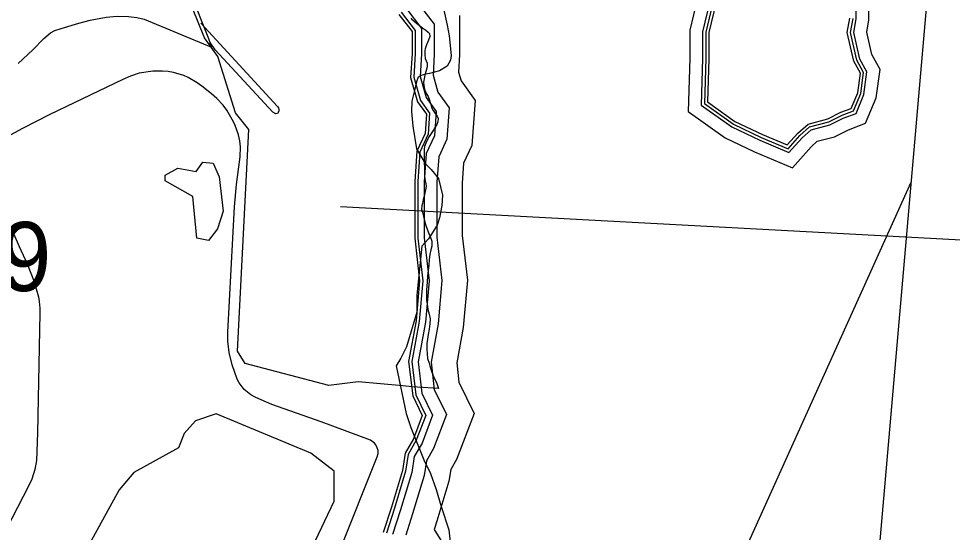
# Model space of a CAD drawing. Extents: x 2104537 to 2336408, y 34176 to 229611.
# Drawn here: x 2317218 to 2323978, y 104118 to 107836 of the extents above; entities that cross this region are included whole.
import ezdxf

# ---------------------------------------------------------------- set-up
doc = ezdxf.new("R2010")
doc.units = 0
for name, color, linetype in [('Exist Boundary Land Use NC Cultural Resources Department', 7, 'Continuous'), ('Exist Boundary Land Use Reservation Military US Department of Defense', 7, 'Continuous'), ('Exist Boundary Land Use US Army Corps of Engineers Label', 7, 'Continuous'), ('Exist Boundary Political CountyLine', 7, 'Continuous'), ('Exist Hydrographic Buffer Line', 7, 'Continuous'), ('Exist Hydrographic Island Shore', 7, 'Continuous'), ('Exist Hydrographic Pond Under 1500 Sq Ft', 7, 'Continuous'), ('Exist Hydrographic River Shore', 7, 'Continuous'), ('Exist Maritime Ferry Route', 7, 'Continuous'), ('Exist Road Non-System Type 51', 7, 'Continuous'), ('Exist Road Secondary Type 51 Attributed', 7, 'Continuous'), ('Exist Road Secondary Type 51 Number Label', 7, 'Continuous')]:
    doc.layers.add(name, color=color, linetype=linetype)

msp = doc.modelspace()

# ---------------------------------------------------------------- linework, layer by layer
at = {"layer": 'Exist Boundary Land Use NC Cultural Resources Department'}
for points in [[(2318787.4, 107154.6), (2318660.5, 107561.8), (2318563.5, 107697.1), (2318225.6, 108534.9)], [(2320059.3, 107841.8), (2320063, 107833.9), (2320099.3, 107802.3), (2320117.6, 107788.5), (2320143.8, 107766.7), (2320165.8, 107753), (2320184, 107739.2), (2320192, 107727.3), (2320194.3, 107707.3), (2320184.8, 107679.2), (2320171.1, 107647.1), (2320161.5, 107617), (2320159.4, 107603), (2320157.8, 107577), (2320162.1, 107547), (2320168.4, 107531.1), (2320176.8, 107513.2), (2320174.8, 107487.2), (2320169, 107461.1), (2320159.4, 107429), (2320153.7, 107401), (2320150.2, 107376.9), (2320152.4, 107353)], [(2320152.4, 107353), (2320156.5, 107325.1), (2320166.8, 107299.2), (2320183.2, 107271.4), (2320193.4, 107245.5), (2320199.6, 107221.5), (2320207.8, 107193.6), (2320220.1, 107171.8), (2320234.5, 107149.9), (2320248.6, 107130.1), (2320255, 107114.2), (2320252.9, 107090.2), (2320244.9, 107070.1), (2320233.4, 107050), (2320223.6, 107033.9), (2320203.9, 107005.7), (2320190.2, 106983.5), (2320178.3, 106961.4), (2320166.6, 106935.3), (2320156.9, 106911.2), (2320153, 106891.2), (2320153.5, 106877.2), (2320153.7, 106851.2), (2320153.7, 106817.2), (2320154.3, 106789.2), (2320156.5, 106759.2), (2320157.4, 106721.3), (2320157.4, 106693.3), (2320161.7, 106661.3), (2320165.8, 106641.4), (2320168, 106621.4), (2320162.3, 106585.3), (2320155.1, 106551.3), (2320147.1, 106527.2), (2320141.2, 106497.2), (2320137.7, 106481.1), (2320135.8, 106457.1), (2320139.9, 106443.2), (2320146.3, 106417.3), (2320152.8, 106381.3), (2320165.3, 106339.5), (2320183.6, 106293.7), (2320198, 106259.9), (2320208.4, 106226), (2320210.5, 106210), (2320208.4, 106190), (2320203.1, 106162), (2320195.3, 106127.9), (2320190, 106091.8), (2320187.9, 106049.8), (2320182.6, 106011.8), (2320179.1, 105973.8), (2320175.6, 105927.7), (2320171.9, 105873.7), (2320170.7, 105835.7), (2320171.1, 105795.7), (2320175.2, 105771.8), (2320181.5, 105731.8), (2320190, 105698), (2320196.3, 105662), (2320195.1, 105626), (2320189.3, 105588), (2320183.6, 105549.9), (2320177.7, 105515.9), (2320174.2, 105483.9), (2320172.5, 105443.8), (2320175.2, 105409.9), (2320179.3, 105376), (2320190, 105342.1), (2320194.1, 105322.1), (2320208.4, 105276.3), (2320226.7, 105234.5), (2320243.3, 105202.7), (2320257.8, 105158.9), (2320066.3, 105171.7)], [(2320066.3, 105171.7), (2320000.1, 105178.2), (2319676.9, 105206.1), (2319463.5, 105181.5), (2318857.3, 105340.6), (2318802, 105428.9), (2318884.6, 107034), (2318787.4, 107154.6)]]:
    msp.add_lwpolyline(points, dxfattribs=at)
at = {"layer": 'Exist Boundary Land Use Reservation Military US Department of Defense'}
msp.add_lwpolyline([(2320296.9, 107897.4), (2320321.3, 107787.6), (2320336.2, 107711.9), (2320349.2, 107568), (2320344.9, 107534.8), (2320321.7, 107492.8), (2320264.5, 107458.8), (2320191.5, 107439), (2320166.5, 107434.6), (2320132, 107424.7), (2320110.9, 107412.7), (2320097.4, 107378.7), (2320083.6, 107315), (2320063.5, 107238.2), (2320061.7, 107164), (2320071.5, 107057.1), (2320098, 106893.2), (2320162, 106788.1), (2320205.4, 106744.3), (2320258.5, 106678.9), (2320286.4, 106558.3), (2320281.5, 106483.4), (2320264.9, 106394.9), (2320248.7, 106341.2), (2320185.7, 106242.8), (2320137.1, 106190), (2320100, 105834.4), (2320101.5, 105710.2), (2320026.4, 105460.8), (2319984.8, 105378.8), (2319951.8, 105322.4), (2320024.8, 104977.3), (2320056.8, 104875.9), (2320152.1, 104641.7), (2320199.3, 104544.3), (2320240.3, 104427.2), (2320277.2, 104304.1), (2320331.5, 104135), (2320347.1, 104001.9)], dxfattribs=at)
at = {"layer": 'Exist Boundary Land Use US Army Corps of Engineers Label'}
msp.add_line((2319547, 106476.4), (2324883.1, 106189), dxfattribs=at)
at = {"layer": 'Exist Boundary Political CountyLine'}
msp.add_lwpolyline([(2322086, 137167.5), (2322248.1, 134963.6), (2322408.9, 131927.6), (2322579.8, 128889.8), (2322748.5, 125845.7), (2322867, 124333.8), (2323040.6, 122266.9), (2323613.7, 114667), (2323843.2, 108524.5), (2322871.2, 97374.6), (2322515.8, 95693), (2322170.7, 93762.1), (2322032.8, 93344.8), (2321718, 91848.8), (2321513.4, 90001.1), (2321308.8, 87812.2), (2321235.4, 87124.5), (2321140.9, 86736.1), (2320847.2, 85801.7), (2320228.1, 84678.4), (2318853.7, 82227)], dxfattribs=at)
at = {"layer": 'Exist Hydrographic Buffer Line'}
for points in [[(2322238.1, 108421.2), (2322077.8, 107751.4), (2322077.8, 107548), (2322066.2, 107164.4), (2322334.5, 106972.6), (2322546.9, 106871.4), (2322820.4, 106756.2), (2322955.9, 106908.7), (2323000.8, 106948), (2323125.1, 106981.2), (2323225.8, 107031.6), (2323350.5, 107078.4), (2323427.7, 107263.7), (2323455, 107468.9), (2323395.2, 107576.7), (2323358.5, 107738.2), (2323374.6, 107826.8), (2323374.6, 108066.3)], [(2322330.3, 108411.6), (2322169.7, 107740.5), (2322169.7, 107546.6), (2322159.5, 107210.6), (2322381.3, 107052.1), (2322584.5, 106955.3), (2322795.4, 106866.4), (2322891, 106974), (2322956.4, 107031.3), (2323092.4, 107067.6), (2323189, 107115.9), (2323281, 107150.4), (2323338.3, 107287.9), (2323360, 107450.9), (2323308.5, 107543.6), (2323264.8, 107736.2), (2323282.7, 107835.1), (2323282.7, 108066.3)], [(2320087.4, 107980), (2320226.7, 107796.6), (2320226.7, 107579.1), (2320218, 107427.6), (2320252.7, 107304.7), (2320334.6, 107191.1), (2320318.5, 106964.6), (2320259, 106835.8), (2320246.5, 106652.3), (2320246.5, 106518.8), (2320246.5, 106254.8), (2320282, 105940.2), (2320255.2, 105626), (2320203.7, 105349.4), (2320227.3, 105152.2), (2320315.3, 104969.9), (2320221.6, 104724.8), (2320170.4, 104635.2), (2320153.5, 104529.5), (2320070.6, 104252), (2320020.7, 104098)], [(2320087.4, 107980), (2320226.7, 107796.6), (2320226.7, 107579.1), (2320218, 107427.6), (2320252.7, 107304.7), (2320334.6, 107191.1), (2320318.5, 106964.6), (2320259, 106835.8), (2320246.5, 106652.3), (2320246.5, 106518.8), (2320246.5, 106254.8), (2320282, 105940.2), (2320255.2, 105626), (2320203.7, 105349.4), (2320227.3, 105152.2), (2320315.3, 104969.9), (2320221.6, 104724.8), (2320170.4, 104635.2), (2320153.5, 104529.5), (2320070.6, 104252), (2320020.7, 104098)], [(2320021.3, 107915.2), (2320134.8, 107765.7), (2320134.8, 107581.7), (2320125.5, 107417.5), (2320168.6, 107264.1), (2320240.6, 107164.4), (2320228, 106987.9), (2320168.5, 106858.9), (2320154.7, 106655.5), (2320154.7, 106518.8), (2320154.7, 106249.7), (2320189.7, 105939), (2320164.1, 105638.3), (2320110.8, 105352.5), (2320137.9, 105126.1), (2320215.3, 104965.7), (2320138.3, 104764.2), (2320082.4, 104666.2), (2320063.8, 104550), (2319982.9, 104279.3), (2319925.3, 104101.6)], [(2319988.2, 107882.8), (2320088.9, 107750.2), (2320088.9, 107583), (2320079.2, 107412.4), (2320126.6, 107243.8), (2320193.6, 107151), (2320182.8, 106999.5), (2320123.3, 106870.5), (2320108.7, 106657), (2320108.7, 106518.8), (2320108.7, 106247.1), (2320143.6, 105938.3), (2320118.5, 105644.5), (2320064.4, 105354), (2320093.2, 105113), (2320165.3, 104963.6), (2320096.7, 104783.9), (2320038.3, 104681.8), (2320018.9, 104560.3), (2319939, 104293), (2319880.1, 104111.3)], [(2320410.4, 107858.5), (2320410.4, 107573.8), (2320403.2, 107447.8), (2320420.7, 107385.8), (2320522.6, 107244.5), (2320499.3, 106918.1), (2320440, 106789.5), (2320430.3, 106646.1), (2320430.3, 106518.8), (2320430.3, 106265.2), (2320466.7, 105942.7), (2320437.5, 105601.3), (2320389.4, 105343.4), (2320406.1, 105204.5), (2320515.2, 104978.4), (2320388.2, 104646), (2320346.6, 104573.2), (2320333.1, 104488.6), (2320246, 104197.4), (2320226.7, 104137.7), (2320329.9, 103970.7)]]:
    msp.add_lwpolyline(points, dxfattribs=at)
at = {"layer": 'Exist Hydrographic Island Shore'}
for points in [[(2322353.3, 108409.2), (2322192.7, 107737.8), (2322192.7, 107546.3), (2322182.8, 107222.2), (2322393, 107071.9), (2322593.9, 106976.2), (2322789.2, 106894), (2322874.8, 106990.3), (2322945.3, 107052.1), (2323084.2, 107089.1), (2323179.8, 107137), (2323263.6, 107168.4), (2323315.9, 107293.9), (2323336.2, 107446.4), (2323286.8, 107535.3), (2323241.3, 107735.6), (2323259.8, 107837.1)], [(2322376.4, 108406.8), (2322215.6, 107735.1), (2322215.6, 107545.9), (2322206.2, 107233.7), (2322404.7, 107091.8), (2322603.3, 106997.2), (2322782.9, 106921.5), (2322858.6, 107006.7), (2322934.2, 107072.9), (2323076.1, 107110.7), (2323170.6, 107158), (2323246.2, 107186.4), (2323293.5, 107299.9), (2323312.4, 107441.9), (2323265.2, 107527), (2323217.9, 107735.1), (2323236.8, 107839.2)]]:
    msp.add_lwpolyline(points, dxfattribs=at)
at = {"layer": 'Exist Hydrographic Pond Under 1500 Sq Ft'}
for points in [[(2318592, 106230.6), (2318508.1, 106246.9), (2318480, 106547.8), (2318279.1, 106661.3), (2318278, 106703.9), (2318370.1, 106753.4), (2318503, 106729.2), (2318552, 106796.8), (2318627, 106789.9), (2318670.1, 106689.8), (2318698, 106441.5), (2318658, 106315.2), (2318592, 106230.6)], [(2319300, 103915.1), (2319503, 104343.2), (2319501.2, 104559.7), (2319333, 104690.9), (2318647.1, 104975.7), (2318497, 104923.9), (2318415, 104832), (2318375, 104728.7), (2318052.1, 104551.8), (2317945, 104426.2), (2317650.2, 103889.4)]]:
    msp.add_lwpolyline(points, dxfattribs=at)
at = {"layer": 'Exist Hydrographic River Shore'}
msp.add_lwpolyline([(2319971.7, 107866.6), (2320065.9, 107742.5), (2320065.9, 107583.6), (2320056, 107409.9), (2320105.6, 107233.7), (2320170.1, 107144.3), (2320160.2, 107005.3), (2320100.7, 106876.2), (2320085.8, 106657.8), (2320085.8, 106518.8), (2320085.8, 106245.8), (2320120.5, 105938), (2320095.7, 105647.6), (2320041.1, 105354.7), (2320070.9, 105106.5), (2320140.4, 104962.5), (2320075.9, 104793.8), (2320016.3, 104689.5), (2319996.5, 104565.4), (2319917.1, 104299.8), (2319857.6, 104116.2)], dxfattribs=at)
at = {"layer": 'Exist Maritime Ferry Route'}
msp.add_lwpolyline([(2322077.8, 103103.6), (2323680, 106652.8)], dxfattribs=at)
at = {"layer": 'Exist Road Non-System Type 51'}
for points in [[(2318535.7, 107802.4), (2319092.1, 107200.1), (2319098.1, 107190.1), (2319102.1, 107178.1), (2319101.9, 107167), (2319092.1, 107150.2), (2319078.8, 107146.4), (2319058.2, 107160), (2318640.4, 107610.6), (2318604.2, 107662.6)], [(2319542, 103981), (2319813.4, 104664.2), (2319819.7, 104688.1), (2319820.1, 104709.5), (2319814.8, 104728.6), (2319803.4, 104751.1), (2319795.1, 104762), (2319765, 104785.7), (2319408.6, 104916.7), (2319050.1, 105043.7), (2318933.9, 105093.3), (2318899.7, 105113), (2318851.6, 105150.8), (2318813.2, 105200.8), (2318799.4, 105226.8), (2318762.5, 105329.1), (2318742.6, 105418.6), (2318732.4, 105502.5), (2318731.5, 105567.5), (2318780.7, 106473), (2318796, 106635), (2318821.3, 106834.9), (2318823, 106908.5), (2318819, 106951.3), (2318808.7, 106995.3), (2318782.5, 107069), (2318764.4, 107104.8), (2318724.3, 107173.1), (2318697.9, 107208.8), (2318651.6, 107258.8), (2318614.6, 107291.5), (2318544.7, 107347.8), (2318511, 107371.8), (2318444.1, 107410.5), (2318413.1, 107423.7), (2318339, 107445.7), (2318299.4, 107452.4), (2318259.5, 107455.4), (2318190.3, 107454.6), (2318090.4, 107440.5), (2318027.2, 107420.6), (2317971.1, 107396.4), (2317444.2, 107142.3), (2317244.3, 107041.9), (2317038.7, 106929.1)], [(2316983.7, 106726.7), (2317221.6, 106185.7), (2317280, 106061.6), (2317326.9, 105937.1), (2317361, 105821.9), (2317366.9, 105788), (2317371.1, 105739.9), (2317371.2, 105703.8), (2317354.5, 104837.7), (2317347.3, 104637.5), (2317335.4, 104573.4), (2317311.9, 104502.9), (2317291.8, 104457.1), (2316880.9, 103665.7)]]:
    msp.add_lwpolyline(points, dxfattribs=at)
at = {"layer": 'Exist Road Secondary Type 51 Attributed'}
msp.add_lwpolyline([(2317213, 107510.9), (2317319.3, 107611.2), (2317399.8, 107692.8), (2317447.4, 107732.8), (2317479.6, 107749.1), (2317524.9, 107765.1), (2317654.4, 107803.9), (2317736.6, 107824.9), (2317851.2, 107846.5), (2317930, 107854.2), (2318013.1, 107851.6), (2318074.4, 107844.1), (2318126.5, 107832.4), (2318614.2, 107630.6), (2318594.7, 107689), (2318537.9, 107835), (2318385.5, 108227.4), (2318314.1, 108409.1), (2318289, 108483.7), (2318277.7, 108558.3), (2318274.4, 108634.5), (2318284.1, 108754.5), (2318364.4, 109216.7)], dxfattribs=at)

# ---------------------------------------------------------------- texts
at = {"layer": 'Exist Road Secondary Type 51 Number Label'}
msp.add_text('1529', height=500, dxfattribs=at).set_placement((2315966.9, 105864.2))

doc.saveas('drawing.dxf')
